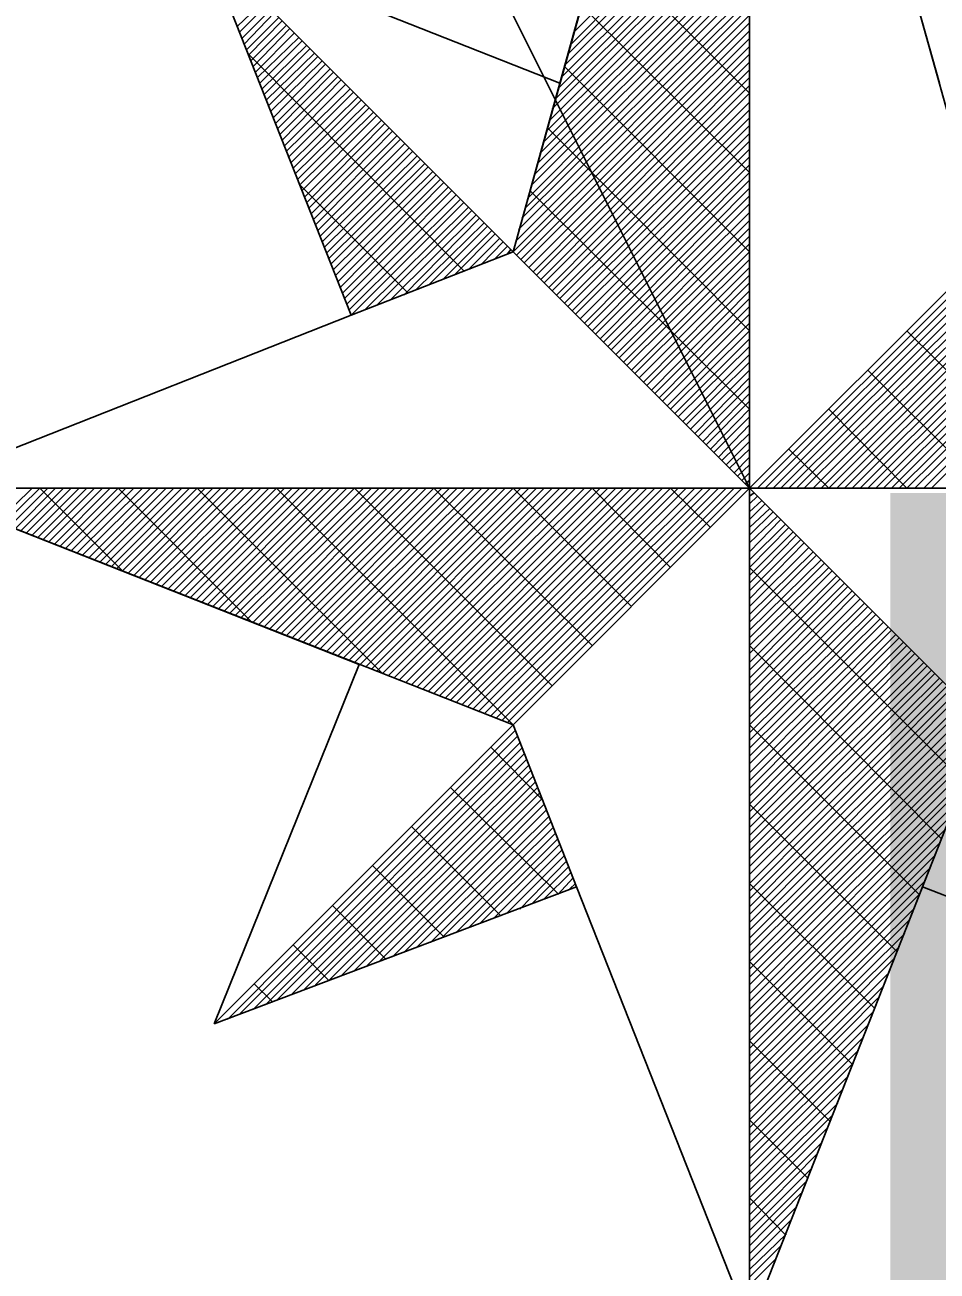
# Model space of a CAD drawing. Extents: x -729889 to -691139, y -995431 to -974354.
# Drawn here: x -726149.596 to -726148.173, y -978335.217 to -978333.274 of the extents above; entities that cross this region are included whole.
import ezdxf

# ---------------------------------------------------------------- set-up
doc = ezdxf.new("R2010")
doc.units = 0
for name, color, linetype in [('Atributy', 7, 'Continuous'), ('Skutečně zaměřené kabelové vedení', 7, 'Continuous'), ('Svítidlo vestavné a přisazené venkovní', 7, 'Continuous'), ('Světelný bod se zemním svítidlem', 7, 'Continuous')]:
    doc.layers.add(name, color=color, linetype=linetype)

# ---------------------------------------------------------------- blocks, each defined once
blk = doc.blocks.new('Světlo')
at = {"layer": 'Světelný bod se zemním svítidlem'}
for p, q in [((-0.3687, 0.3687), (0, 1.6939)), ((0, 1.6939), (-0.3687, 0.3687)), ((-0.2957, 0.6313), (0, 1.6939)), ((0, 1.6939), (0.3687, 0.3687)), ((0, 0), (0, 1.6939)), ((0, 1.6939), (0.2957, 0.6313)), ((0, 1.6939), (0, -1.3043)), ((-0.2783, 0.6922), (0, 0.9722)), ((-0.2748, 0.7096), (0, 0.9843)), ((-0.2835, 0.6765), (0, 0.96)), ((-0.2922, 0.6417), (0, 0.9339)), ((-0.2887, 0.6591), (0, 0.9461)), ((-0.2974, 0.6243), (0, 0.9217)), ((-0.3078, 0.5913), (0, 0.8974)), ((-0.3026, 0.607), (0, 0.9096)), ((-0.3113, 0.5739), (0, 0.8852)), ((-0.3217, 0.5391), (0, 0.8609)), ((-0.3165, 0.5565), (0, 0.873)), ((-0.3687, 0.3687), (-0.8504, 0.8504)), ((-0.8504, 0.8504), (-0.6209, 0.2696)), ((-0.6209, 0.2696), (-0.8504, 0.8504)), ((-0.8504, 0.8504), (-0.2957, 0.6313)), ((-0.3687, 0.3687), (-0.8504, 0.8504)), ((-0.3304, 0.5061), (0, 0.8365)), ((-0.327, 0.5217), (0, 0.8487)), ((0, 0.6157), (-0.2348, 0.8504)), ((-0.3357, 0.4887), (0, 0.8243)), ((-0.3443, 0.4539), (0, 0.8)), ((-0.3409, 0.4713), (0, 0.8122)), ((-0.3496, 0.4365), (0, 0.7878)), ((-0.7983, 0.72), (-0.7583, 0.7583)), ((-0.36, 0.4035), (0, 0.7617)), ((-0.3548, 0.4209), (0, 0.7739)), ((-0.7948, 0.7113), (-0.753, 0.753)), ((-0.7913, 0.7009), (-0.7461, 0.7461)), ((-0.7878, 0.6922), (-0.7409, 0.7409)), ((-0.3635, 0.3861), (0, 0.7496)), ((0, 0.4922), (-0.2626, 0.753)), ((-0.7843, 0.6835), (-0.7339, 0.7339)), ((-0.7809, 0.6748), (-0.7287, 0.7287)), ((-0.7774, 0.6661), (-0.7217, 0.7217)), ((-0.3687, 0.3687), (0, 0.7374)), ((-0.3635, 0.3635), (0, 0.7252)), ((-0.7739, 0.6574), (-0.7165, 0.7165)), ((-0.7704, 0.6487), (-0.7096, 0.7096)), ((-0.767, 0.64), (-0.7026, 0.7026)), ((-0.3565, 0.3565), (0, 0.713)), ((-0.3513, 0.3513), (0, 0.7009)), ((-0.7635, 0.6313), (-0.6974, 0.6974)), ((-0.76, 0.6226), (-0.6904, 0.6904)), ((-0.7565, 0.6139), (-0.6852, 0.6852)), ((-0.3443, 0.3443), (0, 0.6887)), ((-0.4452, 0.3391), (-0.7809, 0.6765)), ((-0.753, 0.6052), (-0.6783, 0.6783)), ((-0.7496, 0.5965), (-0.673, 0.673)), ((-0.7461, 0.5878), (-0.6661, 0.6661)), ((-0.7426, 0.5774), (-0.6609, 0.6609)), ((-0.3374, 0.3374), (0, 0.6765)), ((-0.3322, 0.3322), (0, 0.6643)), ((-0.7391, 0.5687), (-0.6539, 0.6539)), ((-0.7357, 0.56), (-0.6487, 0.6487)), ((-0.7322, 0.5513), (-0.6417, 0.6417)), ((-0.3252, 0.3252), (0, 0.6522)), ((0, 0.3687), (-0.2887, 0.6574)), ((-0.7287, 0.5426), (-0.6365, 0.6365)), ((-0.7252, 0.5339), (-0.6296, 0.6296)), ((-0.7217, 0.5252), (-0.6226, 0.6226)), ((-0.2957, 0.6313), (-0.3687, 0.3687)), ((-0.32, 0.32), (0, 0.64)), ((-0.313, 0.313), (0, 0.6278)), ((-0.7183, 0.5165), (-0.6174, 0.6174)), ((-0.7148, 0.5078), (-0.6104, 0.6104)), ((-0.7113, 0.4991), (-0.6052, 0.6052)), ((-0.3078, 0.3078), (0, 0.6157)), ((-0.7078, 0.4904), (-0.5983, 0.5983)), ((-0.7043, 0.4817), (-0.593, 0.593)), ((-0.7009, 0.473), (-0.5861, 0.5861)), ((-0.3009, 0.3009), (0, 0.6017)), ((-0.2957, 0.2957), (0, 0.5896)), ((-0.6974, 0.4643), (-0.5809, 0.5809)), ((-0.6939, 0.4539), (-0.5739, 0.5739)), ((-0.6904, 0.4452), (-0.5687, 0.5687)), ((-0.2887, 0.2887), (0, 0.5774)), ((-0.2835, 0.2835), (0, 0.5652)), ((-0.687, 0.4365), (-0.5617, 0.5617)), ((-0.6835, 0.4278), (-0.5565, 0.5565)), ((-0.68, 0.4191), (-0.5496, 0.5496)), ((-0.6765, 0.4104), (-0.5443, 0.5443)), ((0, 0.2452), (-0.3148, 0.5617)), ((-0.2765, 0.2765), (0, 0.553)), ((-0.673, 0.4017), (-0.5374, 0.5374)), ((-0.6696, 0.393), (-0.5304, 0.5304)), ((-0.6661, 0.3843), (-0.5252, 0.5252)), ((-0.2713, 0.2713), (0, 0.5409)), ((-0.2643, 0.2643), (0, 0.5287)), ((-0.6626, 0.3757), (-0.5183, 0.5183)), ((-0.6591, 0.367), (-0.513, 0.513)), ((-0.6557, 0.3583), (-0.5061, 0.5061)), ((-0.2574, 0.2574), (0, 0.5165)), ((-0.6522, 0.3496), (-0.5009, 0.5009)), ((-0.6487, 0.3409), (-0.4939, 0.4939)), ((-0.6452, 0.3322), (-0.4887, 0.4887)), ((-0.2522, 0.2522), (0, 0.5043)), ((-0.2452, 0.2452), (0, 0.4922)), ((-0.5322, 0.3043), (-0.7009, 0.473)), ((-0.6417, 0.3217), (-0.4817, 0.4817)), ((-0.6383, 0.313), (-0.4765, 0.4765)), ((-0.6348, 0.3043), (-0.4696, 0.4696)), ((-0.24, 0.24), (0, 0.48)), ((-0.233, 0.233), (0, 0.4678)), ((-0.6313, 0.2957), (-0.4643, 0.4643)), ((-0.6278, 0.287), (-0.4574, 0.4574)), ((-0.6243, 0.2783), (-0.4504, 0.4504)), ((0, 0.1235), (-0.3426, 0.4643)), ((-0.2278, 0.2278), (0, 0.4557)), ((-0.6209, 0.2696), (-0.4452, 0.4452)), ((-0.6, 0.2783), (-0.4383, 0.4383)), ((-0.5809, 0.2852), (-0.433, 0.433)), ((-0.2209, 0.2209), (0, 0.4435)), ((-0.2157, 0.2157), (0, 0.4296)), ((-0.56, 0.2939), (-0.4261, 0.4261)), ((-0.5391, 0.3009), (-0.4209, 0.4209)), ((-0.52, 0.3096), (-0.4139, 0.4139)), ((-0.4991, 0.3183), (-0.4087, 0.4087)), ((-0.2087, 0.2087), (0, 0.4174)), ((-0.4783, 0.3252), (-0.4017, 0.4017)), ((-0.4591, 0.3339), (-0.3965, 0.3965)), ((-0.4383, 0.3409), (-0.3896, 0.3896)), ((-0.2035, 0.2035), (0, 0.4052)), ((-0.1965, 0.1965), (0, 0.393)), ((-0.4174, 0.3496), (-0.3843, 0.3843)), ((-0.3965, 0.3583), (-0.3774, 0.3774)), ((-0.3774, 0.3652), (-0.3722, 0.3722)), ((-0.1913, 0.1913), (0, 0.3809)), ((-0.6209, 0.2696), (-0.3687, 0.3687)), ((-0.3687, 0.3687), (0, 0)), ((0, 0), (-0.3687, 0.3687)), ((-0.1843, 0.1843), (0, 0.3687)), ((-0.1791, 0.1791), (0, 0.3565)), ((0.3687, 0.3687), (0, 0)), ((0.3687, 0.3687), (0, 0)), ((0, 0), (0.3687, 0.3687)), ((0.0122, 0), (0.3774, 0.3652)), ((0.0243, 0), (0.3861, 0.3617)), ((0.0365, 0), (0.3948, 0.3583)), ((0.0487, 0), (0.4035, 0.3548)), ((0.0609, 0), (0.4139, 0.3513)), ((-0.1722, 0.1722), (0, 0.3443)), ((-0.1652, 0.1652), (0, 0.3322)), ((0.073, 0), (0.4226, 0.3478)), ((0.0852, 0), (0.4313, 0.3443)), ((0.0991, 0), (0.44, 0.3409)), ((0.1113, 0), (0.4487, 0.3374)), ((0.1235, 0), (0.4574, 0.3339)), ((0.1357, 0), (0.4661, 0.3304)), ((-0.16, 0.16), (0, 0.32)), ((0.1478, 0), (0.4748, 0.327)), ((0.16, 0), (0.4835, 0.3235)), ((0.1722, 0), (0.4922, 0.32)), ((0.1843, 0), (0.5009, 0.3165)), ((0.1965, 0), (0.5096, 0.313)), ((-0.153, 0.153), (0, 0.3078)), ((-0.1478, 0.1478), (0, 0.2957)), ((0.2087, 0), (0.5183, 0.3096)), ((0.2209, 0), (0.527, 0.3061)), ((0.233, 0), (0.5374, 0.3026)), ((0.2452, 0), (0.5461, 0.2991)), ((0.2574, 0), (0.5548, 0.2957)), ((0.2713, 0), (0.5635, 0.2922)), ((-0.1409, 0.1409), (0, 0.2835)), ((0.2835, 0), (0.5722, 0.2887)), ((-1.3043, 0), (-0.6209, 0.2696)), ((-0.1357, 0.1357), (0, 0.2713)), ((-0.1287, 0.1287), (0, 0.2574)), ((-0.1235, 0.1235), (0, 0.2452)), ((0.4922, 0), (0.2452, 0.2452)), ((-0.1165, 0.1165), (0, 0.233)), ((-0.1113, 0.1113), (0, 0.2209)), ((-0.1043, 0.1043), (0, 0.2087)), ((-0.0991, 0.0991), (0, 0.1965)), ((-0.0922, 0.0922), (0, 0.1843)), ((0.3687, 0), (0.1843, 0.1843)), ((-0.0852, 0.0852), (0, 0.1722)), ((-0.08, 0.08), (0, 0.16)), ((-0.073, 0.073), (0, 0.1478)), ((-0.0678, 0.0678), (0, 0.1357)), ((-0.0609, 0.0609), (0, 0.1235)), ((0.2452, 0), (0.1235, 0.1235)), ((-0.0557, 0.0557), (0, 0.1113)), ((-0.0487, 0.0487), (0, 0.0991)), ((-0.0435, 0.0435), (0, 0.0852)), ((-0.0365, 0.0365), (0, 0.073)), ((-0.0313, 0.0313), (0, 0.0609)), ((0.1235, 0), (0.0609, 0.0609)), ((-0.0243, 0.0243), (0, 0.0487)), ((-0.0191, 0.0191), (0, 0.0365)), ((-0.0122, 0.0122), (0, 0.0243)), ((-1.3043, 0), (-0.3687, -0.3687)), ((0, 0), (-1.3043, 0)), ((-0.6087, -0.2748), (-1.3043, 0)), ((-1.3043, 0), (1.3043, 0)), ((-1.1722, -0.0522), (-1.1183, 0)), ((-1.1635, -0.0557), (-1.1061, 0)), ((-1.153, -0.0591), (-1.0939, 0)), ((-1.1443, -0.0626), (-1.0817, 0)), ((-1.1357, -0.0661), (-1.0696, 0)), ((-1.127, -0.0696), (-1.0574, 0)), ((-1.1183, -0.073), (-1.0452, 0)), ((-1.1096, -0.0765), (-1.033, 0)), ((-0.9774, -0.1287), (-1.1061, 0)), ((-1.1009, -0.08), (-1.0209, 0)), ((-1.0922, -0.0835), (-1.0087, 0)), ((-1.0835, -0.087), (-0.9965, 0)), ((-1.0748, -0.0904), (-0.9843, 0)), ((-1.0661, -0.0939), (-0.9722, 0)), ((-1.0574, -0.0974), (-0.96, 0)), ((-1.0487, -0.1009), (-0.9461, 0)), ((-1.04, -0.1043), (-0.9339, 0)), ((-1.0296, -0.1078), (-0.9217, 0)), ((-1.0209, -0.1113), (-0.9096, 0)), ((-1.0122, -0.1148), (-0.8974, 0)), ((-1.0035, -0.1183), (-0.8852, 0)), ((-0.9948, -0.1217), (-0.873, 0)), ((-0.9861, -0.1252), (-0.8609, 0)), ((-0.7757, -0.2087), (-0.9843, 0)), ((-0.9774, -0.1287), (-0.8487, 0)), ((-0.9687, -0.1322), (-0.8365, 0)), ((-0.96, -0.1357), (-0.8243, 0)), ((-0.9513, -0.1391), (-0.8122, 0)), ((-0.9426, -0.1426), (-0.8, 0)), ((-0.9339, -0.1461), (-0.7878, 0)), ((-0.9252, -0.1496), (-0.7739, 0)), ((-0.9165, -0.153), (-0.7617, 0)), ((-0.9061, -0.1565), (-0.7496, 0)), ((-0.8974, -0.16), (-0.7374, 0)), ((-0.8887, -0.1635), (-0.7252, 0)), ((-0.88, -0.167), (-0.713, 0)), ((-0.8713, -0.1704), (-0.7009, 0)), ((-0.8626, -0.1739), (-0.6887, 0)), ((-0.5722, -0.2887), (-0.8609, 0)), ((-0.8539, -0.1774), (-0.6765, 0)), ((-0.8452, -0.1809), (-0.6643, 0)), ((-0.8365, -0.1843), (-0.6522, 0)), ((-0.8278, -0.1878), (-0.64, 0)), ((-0.8191, -0.1913), (-0.6278, 0)), ((-0.8104, -0.1948), (-0.6157, 0)), ((-0.8017, -0.1983), (-0.6017, 0)), ((-0.793, -0.2017), (-0.5896, 0)), ((-0.7843, -0.2052), (-0.5774, 0)), ((-0.7739, -0.2087), (-0.5652, 0)), ((-0.7652, -0.2122), (-0.553, 0)), ((-0.7565, -0.2157), (-0.5409, 0)), ((-0.7478, -0.2191), (-0.5287, 0)), ((-0.7391, -0.2226), (-0.5165, 0)), ((-0.3687, -0.3687), (-0.7374, 0)), ((-0.7304, -0.2261), (-0.5043, 0)), ((-0.7217, -0.2296), (-0.4922, 0)), ((-0.713, -0.233), (-0.48, 0)), ((-0.7043, -0.2365), (-0.4678, 0)), ((-0.6957, -0.24), (-0.4557, 0)), ((-0.687, -0.2435), (-0.4435, 0)), ((-0.6783, -0.247), (-0.4296, 0)), ((-0.6696, -0.2504), (-0.4174, 0)), ((-0.6591, -0.2539), (-0.4052, 0)), ((-0.6504, -0.2574), (-0.393, 0)), ((-0.6417, -0.2609), (-0.3809, 0)), ((-0.633, -0.2643), (-0.3687, 0)), ((-0.6243, -0.2678), (-0.3565, 0)), ((-0.6157, -0.2713), (-0.3443, 0)), ((-0.3078, -0.3078), (-0.6157, 0)), ((-0.607, -0.2748), (-0.3322, 0)), ((-0.5983, -0.2783), (-0.32, 0)), ((-0.5896, -0.2817), (-0.3078, 0)), ((-0.5809, -0.2852), (-0.2957, 0)), ((-0.5722, -0.2887), (-0.2835, 0)), ((-0.5635, -0.2922), (-0.2713, 0)), ((-0.5548, -0.2957), (-0.2574, 0)), ((-0.5461, -0.2991), (-0.2452, 0)), ((-0.5357, -0.3026), (-0.233, 0)), ((-0.527, -0.3061), (-0.2209, 0)), ((-0.5183, -0.3096), (-0.2087, 0)), ((-0.5096, -0.313), (-0.1965, 0)), ((-0.5009, -0.3165), (-0.1843, 0)), ((-0.4922, -0.32), (-0.1722, 0)), ((-0.2452, -0.2452), (-0.4922, 0)), ((-0.4835, -0.3235), (-0.16, 0)), ((-0.4748, -0.327), (-0.1478, 0)), ((-0.4661, -0.3304), (-0.1357, 0)), ((-0.4574, -0.3339), (-0.1235, 0)), ((-0.4487, -0.3374), (-0.1113, 0)), ((-0.44, -0.3409), (-0.0991, 0)), ((-0.4313, -0.3443), (-0.0852, 0)), ((-0.4226, -0.3478), (-0.073, 0)), ((-0.4139, -0.3513), (-0.0609, 0)), ((-0.4035, -0.3548), (-0.0487, 0)), ((-0.3948, -0.3583), (-0.0365, 0)), ((-0.3861, -0.3617), (-0.0243, 0)), ((-0.3774, -0.3652), (-0.0122, 0)), ((-0.3687, -0.3687), (0, 0)), ((0, 0), (-0.3687, -0.3687)), ((0, 0), (-0.3687, -0.3687)), ((-0.1843, -0.1843), (-0.3687, 0)), ((-0.1235, -0.1235), (-0.2452, 0)), ((-0.0609, -0.0609), (-0.1235, 0)), ((-0.007, 0.007), (0, 0.0122)), ((0, 0), (0, -1.3043)), ((0.3687, -0.3687), (0, 0)), ((0, 0), (1.3043, 0)), ((0.3687, -0.3687), (0, 0)), ((0.3687, -0.3687), (0, 0)), ((0, -0.0122), (0.007, -0.007)), ((0, -0.0243), (0.0122, -0.0122)), ((0, -0.0365), (0.0191, -0.0191)), ((0, -0.0487), (0.0243, -0.0243)), ((0, -0.0609), (0.0313, -0.0313)), ((0, -0.073), (0.0365, -0.0365)), ((0, -0.0852), (0.0435, -0.0435)), ((0, -0.0991), (0.0487, -0.0487)), ((0, -0.1113), (0.0557, -0.0557)), ((0, -0.1235), (0.0609, -0.0609)), ((0, -0.1357), (0.0678, -0.0678)), ((0, -0.1478), (0.073, -0.073)), ((0, -0.16), (0.08, -0.08)), ((0, -0.1722), (0.0852, -0.0852)), ((0, -0.1843), (0.0922, -0.0922)), ((0, -0.1965), (0.0991, -0.0991)), ((0, -0.2087), (0.1043, -0.1043)), ((0, -0.2209), (0.1113, -0.1113)), ((0, -0.233), (0.1165, -0.1165)), ((0, -0.2452), (0.1235, -0.1235)), ((0.3339, -0.4574), (0, -0.1235)), ((0, -0.2574), (0.1287, -0.1287)), ((0, -0.2713), (0.1357, -0.1357)), ((0, -0.2835), (0.1409, -0.1409)), ((0, -0.2957), (0.1478, -0.1478)), ((0, -0.3078), (0.153, -0.153)), ((0, -0.32), (0.16, -0.16)), ((0, -0.3322), (0.1652, -0.1652)), ((0, -0.3443), (0.1722, -0.1722)), ((0, -0.3565), (0.1791, -0.1791)), ((0, -0.3687), (0.1843, -0.1843)), ((0, -0.3809), (0.1913, -0.1913)), ((0, -0.393), (0.1965, -0.1965)), ((0, -0.4052), (0.2035, -0.2035)), ((0, -0.4174), (0.2087, -0.2087)), ((0, -0.4296), (0.2157, -0.2157)), ((0, -0.4435), (0.2209, -0.2209)), ((0, -0.4557), (0.2278, -0.2278)), ((0, -0.4678), (0.233, -0.233)), ((0, -0.48), (0.24, -0.24)), ((0, -0.4922), (0.2452, -0.2452)), ((0.2991, -0.5461), (0, -0.2452)), ((0, -0.5043), (0.2522, -0.2522)), ((0, -0.5165), (0.2574, -0.2574)), ((0, -0.5287), (0.2643, -0.2643)), ((0, -0.5409), (0.2713, -0.2713)), ((-0.8348, -0.8348), (-0.6087, -0.2748)), ((0, -0.553), (0.2765, -0.2765)), ((0, -0.5652), (0.2835, -0.2835)), ((0, -0.5774), (0.2887, -0.2887)), ((0, -0.5896), (0.2957, -0.2957)), ((0, -0.6017), (0.3009, -0.3009)), ((0, -0.6157), (0.3078, -0.3078)), ((0, -0.6278), (0.313, -0.313)), ((0, -0.64), (0.32, -0.32)), ((0, -0.6522), (0.3252, -0.3252)), ((0, -0.6643), (0.3322, -0.3322)), ((0, -0.6765), (0.3374, -0.3374)), ((0, -0.6887), (0.3443, -0.3443)), ((-0.3687, -0.3687), (-0.8348, -0.8348)), ((-0.3687, -0.3687), (-0.8348, -0.8348)), ((-0.8348, -0.8348), (-0.3687, -0.3687)), ((-0.2696, -0.6209), (-0.3687, -0.3687)), ((0, -0.7009), (0.3513, -0.3513)), ((0, -0.713), (0.3565, -0.3565)), ((0, -0.7252), (0.3635, -0.3635)), ((0, -1.3043), (0.3687, -0.3687)), ((0, -1.3043), (0.3687, -0.3687)), ((0, -0.7374), (0.3687, -0.3687)), ((0.2643, -0.633), (0, -0.3687)), ((0.3687, -0.3687), (0.2696, -0.6209)), ((-0.8139, -0.8278), (-0.3652, -0.3774)), ((-0.7948, -0.8191), (-0.3617, -0.3861)), ((-0.7739, -0.8122), (-0.3583, -0.3965)), ((-0.7548, -0.8052), (-0.3548, -0.4052)), ((-0.3235, -0.4852), (-0.4035, -0.4035)), ((0, -0.7496), (0.3617, -0.3896)), ((-0.7357, -0.7965), (-0.3513, -0.4139)), ((-0.7148, -0.7896), (-0.3478, -0.4226)), ((0, -0.7617), (0.353, -0.4087)), ((-0.6957, -0.7826), (-0.3443, -0.4313)), ((-0.6765, -0.7739), (-0.3409, -0.44)), ((0, -0.7739), (0.3443, -0.4296)), ((-0.6557, -0.767), (-0.3374, -0.4487)), ((-0.6365, -0.76), (-0.3339, -0.4574)), ((-0.6157, -0.7513), (-0.3304, -0.4661)), ((-0.2991, -0.6313), (-0.4661, -0.4661)), ((0, -0.7878), (0.3374, -0.4504)), ((-0.5965, -0.7443), (-0.327, -0.4748)), ((-0.5774, -0.7374), (-0.3235, -0.4835)), ((0, -0.8), (0.3287, -0.4696)), ((-0.5565, -0.7304), (-0.32, -0.4922)), ((-0.5374, -0.7217), (-0.3165, -0.5009)), ((0, -0.8122), (0.3217, -0.4904)), ((0.2296, -0.7217), (0, -0.4922)), ((-0.5183, -0.7148), (-0.313, -0.5113)), ((-0.4974, -0.7078), (-0.3096, -0.52)), ((0, -0.8243), (0.313, -0.5113)), ((-0.3878, -0.6661), (-0.527, -0.527)), ((-0.4783, -0.6991), (-0.3061, -0.5287)), ((-0.4574, -0.6922), (-0.3026, -0.5374)), ((0, -0.8365), (0.3043, -0.5322)), ((-0.4383, -0.6852), (-0.2991, -0.5461)), ((-0.4191, -0.6765), (-0.2957, -0.5548)), ((0, -0.8487), (0.2974, -0.5513)), ((-0.3983, -0.6696), (-0.2922, -0.5635)), ((-0.3791, -0.6626), (-0.2887, -0.5722)), ((-0.3583, -0.6557), (-0.2852, -0.5809)), ((0, -0.8609), (0.2887, -0.5722)), ((-0.4765, -0.6991), (-0.5878, -0.5878)), ((-0.3391, -0.647), (-0.2817, -0.5896)), ((-0.32, -0.64), (-0.2783, -0.5983)), ((0, -0.873), (0.28, -0.593)), ((-0.2696, -0.6209), (-0.8348, -0.8348)), ((-0.2991, -0.633), (-0.2748, -0.607)), ((-0.28, -0.6243), (-0.2713, -0.6157)), ((0, -1.3043), (-0.2696, -0.6209)), ((0, -0.8852), (0.273, -0.6122)), ((0.1948, -0.8104), (0, -0.6157)), ((0.2696, -0.6209), (0, -1.3043)), ((0.8504, -0.8504), (0.2696, -0.6209)), ((0, -0.8974), (0.2643, -0.633)), ((-0.567, -0.7339), (-0.6504, -0.6504)), ((0, -0.9096), (0.2574, -0.6539)), ((0, -0.9217), (0.2487, -0.673)), ((0, -0.9339), (0.2417, -0.6939)), ((-0.6557, -0.767), (-0.7113, -0.7113)), ((0, -0.9461), (0.233, -0.7148)), ((0, -0.96), (0.2243, -0.7339)), ((0.16, -0.8974), (0, -0.7374)), ((0, -0.9722), (0.2174, -0.7548)), ((-0.7443, -0.8), (-0.7722, -0.7722)), ((0, -0.9843), (0.2087, -0.7757)), ((0, -0.9965), (0.2, -0.7948)), ((0, -1.0087), (0.193, -0.8157)), ((0, -1.0209), (0.1843, -0.8365)), ((0, -1.033), (0.1774, -0.8557)), ((0.1252, -0.9861), (0, -0.8609)), ((0, -1.0452), (0.1687, -0.8765)), ((0, -1.0574), (0.16, -0.8974)), ((0, -1.0696), (0.153, -0.9165)), ((0, -1.0817), (0.1443, -0.9374)), ((0, -1.0939), (0.1374, -0.9583)), ((0, -1.1061), (0.1287, -0.9774)), ((0.0904, -1.0748), (0, -0.9843)), ((0, -1.1183), (0.12, -0.9983)), ((0, -1.1322), (0.113, -1.0191)), ((0, -1.1443), (0.1043, -1.0383)), ((0, -1.1565), (0.0974, -1.0591)), ((0, -1.1687), (0.0887, -1.08)), ((0, -1.1809), (0.08, -1.0991)), ((0.0557, -1.1635), (0, -1.1061)), ((0, -1.193), (0.073, -1.12)), ((0, -1.2052), (0.0643, -1.1409)), ((0, -1.2174), (0.0574, -1.1617)), ((0, -1.2296), (0.0487, -1.1809)), ((0, -1.2417), (0.04, -1.2017))]:
    blk.add_line(p, q, dxfattribs=at)

msp = doc.modelspace()

# ---------------------------------------------------------------- linework, layer by layer
at = {"layer": 'Skutečně zaměřené kabelové vedení'}
msp.add_lwpolyline([(-726168.1815, -978335.5121), (-726165.2634, -978341.1322), (-726149.0973, -978332.7324), (-726148.4653, -978333.9965)], dxfattribs=at)

# ---------------------------------------------------------------- block references
at = {"layer": 'Svítidlo vestavné a přisazené venkovní', "xscale": 1.0005800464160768, "yscale": 1.0005800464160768}
msp.add_blockref('Světlo', (-726148.4653, -978333.9965), dxfattribs=at)

# ---------------------------------------------------------------- texts
at = {"layer": 'Atributy'}
msp.add_text('D-1150', height=2, dxfattribs=at).set_placement((-726148.4653, -978336.0041))

doc.saveas('drawing.dxf')
